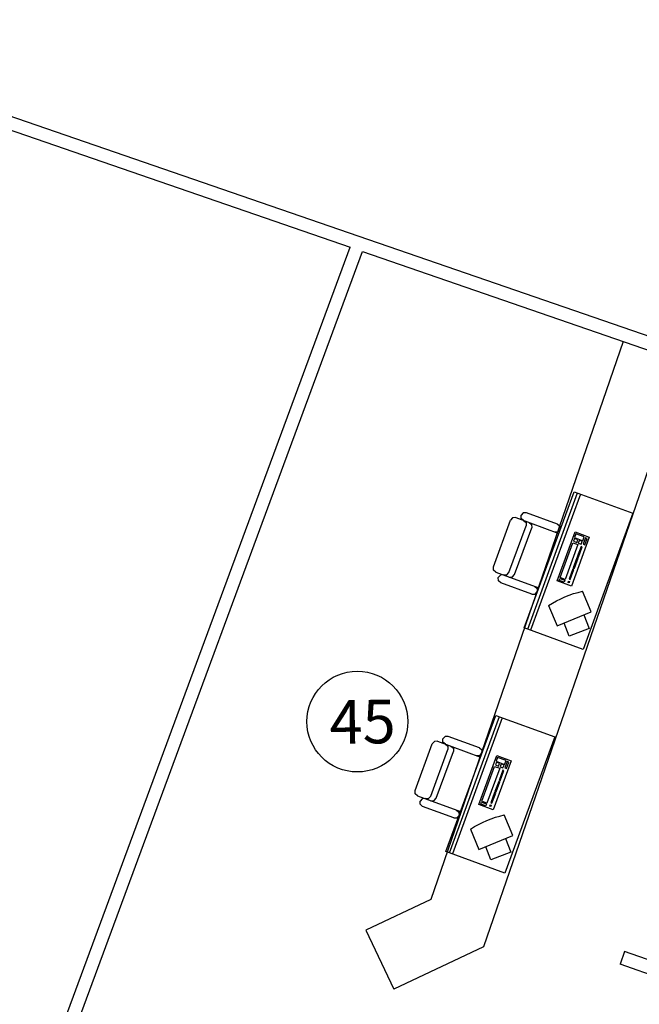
# Model space of a CAD drawing. Header units: inches. Extents: x 424 to 2043, y -237 to 445.
# Tile 348 of 656: x 820.38 to 825.12, y -135.9 to -128.37. Entities that reach past the tile are written whole.
import ezdxf

# ---------------------------------------------------------------- set-up
doc = ezdxf.new("R2010")
doc.units = ezdxf.units.IN
doc.header["$MEASUREMENT"] = 0
doc.layers.add('1', color=8, linetype='Continuous')
doc.layers.add('A-GENM', color=13, linetype='Continuous', lineweight=9)
doc.layers.add('A-WALL', color=113, linetype='Continuous', lineweight=9)
doc.styles.get("Standard").update_dxf_attribs({"font": 'arial.ttf'})

# ---------------------------------------------------------------- blocks, each defined once
blk = doc.blocks.new('A$C1F663A27')
at = {"color": 1}
for p, q in [((0.426, 0.586), (0.462, 0.6)), ((0.498, 0.586), (0.462, 0.6)), ((0.512, 0.05), (0.512, 0.602)), ((1.212, 0.05), (1.212, 0.602)), ((1.226, 0.586), (1.262, 0.6)), ((1.298, 0.586), (1.262, 0.6)), ((0.412, 0.55), (0.426, 0.586)), ((0.412, 0.55), (0.412, 0.15)), ((0.512, 0.55), (0.498, 0.586)), ((1.212, 0.55), (1.226, 0.586)), ((1.312, 0.55), (1.298, 0.586)), ((1.312, 0.55), (1.312, 0.15)), ((0.512, 0.222), (0.526, 0.258)), ((0.526, 0.258), (0.562, 0.272)), ((0.562, 0.272), (1.162, 0.272)), ((1.198, 0.258), (1.162, 0.272)), ((1.212, 0.222), (1.198, 0.258)), ((0.412, 0.15), (0.426, 0.114)), ((0.512, 0.15), (0.498, 0.114)), ((0.512, 0.15), (0.526, 0.186)), ((0.526, 0.186), (0.562, 0.2)), ((0.562, 0.2), (1.162, 0.2)), ((1.198, 0.186), (1.162, 0.2)), ((1.212, 0.15), (1.198, 0.186)), ((1.212, 0.15), (1.226, 0.114)), ((1.312, 0.15), (1.298, 0.114)), ((0.426, 0.114), (0.462, 0.1)), ((0.498, 0.114), (0.462, 0.1)), ((0.512, 0.05), (0.526, 0.014)), ((0.526, 0.014), (0.562, 0)), ((1.198, 0.014), (1.162, 0)), ((1.212, 0.05), (1.198, 0.014)), ((1.226, 0.114), (1.262, 0.1)), ((1.298, 0.114), (1.262, 0.1)), ((0.562, 0), (1.162, 0))]:
    blk.add_line(p, q, dxfattribs=at)
at = {"layer": '1', "color": 1}
for p, q in [((0, 1.358), (0, 0.602)), ((1.747, 1.358), (0, 1.358)), ((0.261, 1.339), (0.091, 1.146)), ((0.394, 1.222), (0.261, 1.339)), ((1.747, 0.602), (1.747, 1.358)), ((0.158, 0.967), (0.459, 1.292)), ((0.459, 1.292), (0.655, 1.111)), ((0.091, 1.146), (0.219, 1.033)), ((0.354, 0.786), (0.158, 0.967)), ((1.295, 0.963), (0.667, 0.963)), ((0.667, 0.963), (0.667, 0.78)), ((1.295, 0.78), (1.295, 0.963)), ((0.707, 0.865), (0.68, 0.865)), ((0.68, 0.865), (0.68, 0.801)), ((0.712, 0.923), (0.695, 0.923)), ((0.695, 0.923), (0.695, 0.91)), ((0.695, 0.91), (0.712, 0.91)), ((0.707, 0.801), (0.707, 0.865)), ((0.712, 0.91), (0.712, 0.923)), ((1.164, 0.865), (0.717, 0.865)), ((0.717, 0.865), (0.717, 0.799)), ((0.736, 0.923), (0.867, 0.923)), ((0.736, 0.908), (0.736, 0.923)), ((0.867, 0.908), (0.736, 0.908)), ((0.867, 0.923), (0.867, 0.908)), ((0.881, 0.923), (1.012, 0.923)), ((0.881, 0.908), (0.881, 0.923)), ((1.012, 0.908), (0.881, 0.908)), ((1.012, 0.923), (1.012, 0.908)), ((1.024, 0.923), (1.156, 0.923)), ((1.024, 0.908), (1.024, 0.923)), ((1.156, 0.908), (1.024, 0.908)), ((1.156, 0.923), (1.156, 0.908)), ((1.164, 0.799), (1.164, 0.865)), ((1.181, 0.901), (1.219, 0.901)), ((1.181, 0.864), (1.181, 0.901)), ((1.219, 0.864), (1.181, 0.864)), ((1.185, 0.843), (1.219, 0.843)), ((1.185, 0.802), (1.185, 0.843)), ((1.192, 0.944), (1.27, 0.944)), ((1.192, 0.922), (1.192, 0.944)), ((1.27, 0.922), (1.192, 0.922)), ((1.219, 0.901), (1.219, 0.864)), ((1.219, 0.843), (1.219, 0.802)), ((1.229, 0.905), (1.279, 0.905)), ((1.229, 0.797), (1.229, 0.905)), ((1.27, 0.944), (1.27, 0.922)), ((1.279, 0.905), (1.279, 0.797)), ((0.667, 0.78), (1.295, 0.78)), ((0.68, 0.801), (0.707, 0.801)), ((0.717, 0.799), (1.164, 0.799)), ((1.219, 0.802), (1.185, 0.802)), ((1.279, 0.797), (1.229, 0.797)), ((1.747, 0.684), (0, 0.684)), ((0, 0.647), (1.747, 0.647)), ((0, 0.602), (1.747, 0.602))]:
    blk.add_line(p, q, dxfattribs=at)
blk.add_arc((-0.379, 1.766), 1.224, 306.8019, 327.6514, dxfattribs=at)
blk = doc.blocks.new('jjk')
at = {"lineweight": 25}
for p, q in [((1576.969, 734.084), (1576.853, 733.754)), ((1593.281, 727.996), (1593.396, 728.327))]:
    blk.add_line(p, q, dxfattribs=at)
at = {"layer": 'A-WALL', "lineweight": 25}
for p, q in [((1593.396, 728.327), (1576.969, 734.084)), ((1593.281, 727.996), (1576.853, 733.754))]:
    blk.add_line(p, q, dxfattribs=at)

msp = doc.modelspace()

# ---------------------------------------------------------------- linework, layer by layer
for p, q in [((824.9914, -130.8257), (823.5199, -135.0934)), ((825.4641, -130.9887), (823.9239, -135.4555)), ((823.5199, -135.0934), (823.0241, -135.3278)), ((823.0241, -135.3278), (823.2378, -135.7798)), ((823.9239, -135.4555), (823.2378, -135.7798))]:
    msp.add_line(p, q)
msp.add_circle((822.9586, -133.7334), 0.3854)
at = {"layer": 'A-GENM', "lineweight": 25}
for p, q in [((819.3609, -139.6967), (822.9028, -130.1055)), ((819.4203, -139.8245), (822.9974, -130.1382))]:
    msp.add_line(p, q, dxfattribs=at)
at = {"layer": 'A-WALL', "color": 1, "lineweight": 25}
msp.add_line((827.1066, -131.4492), (807.5123, -124.6931), dxfattribs=at)
at = {"layer": 'A-WALL', "lineweight": 25}
for p, q in [((807.4333, -124.7716), (822.9028, -130.1055)), ((822.9974, -130.1382), (825.4641, -130.9887))]:
    msp.add_line(p, q, dxfattribs=at)

# ---------------------------------------------------------------- block references
at = {"xscale": -0.6344270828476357, "yscale": 0.6344270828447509, "zscale": 0.6344270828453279, "rotation": 249.8727835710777}
for p in [(823.8766, -132.8844), (823.2781, -134.5949)]:
    msp.add_blockref('A$C1F663A27', p, dxfattribs=at)
at = {"lineweight": 25, "xscale": 0.2958641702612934, "yscale": 0.2958641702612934, "zscale": 0.2958641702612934}
msp.add_blockref('jjk', (358.4345, -352.6804), dxfattribs=at)

# ---------------------------------------------------------------- texts
at = {"insert": (822.7432, -133.5718), "char_height": 0.33379, "attachment_point": 1, "rotation": 0.89417}
msp.add_mtext_dynamic_manual_height_columns('45', width=12.832731, gutter_width=1.669, heights=[0], dxfattribs=at)

doc.saveas('drawing.dxf')
